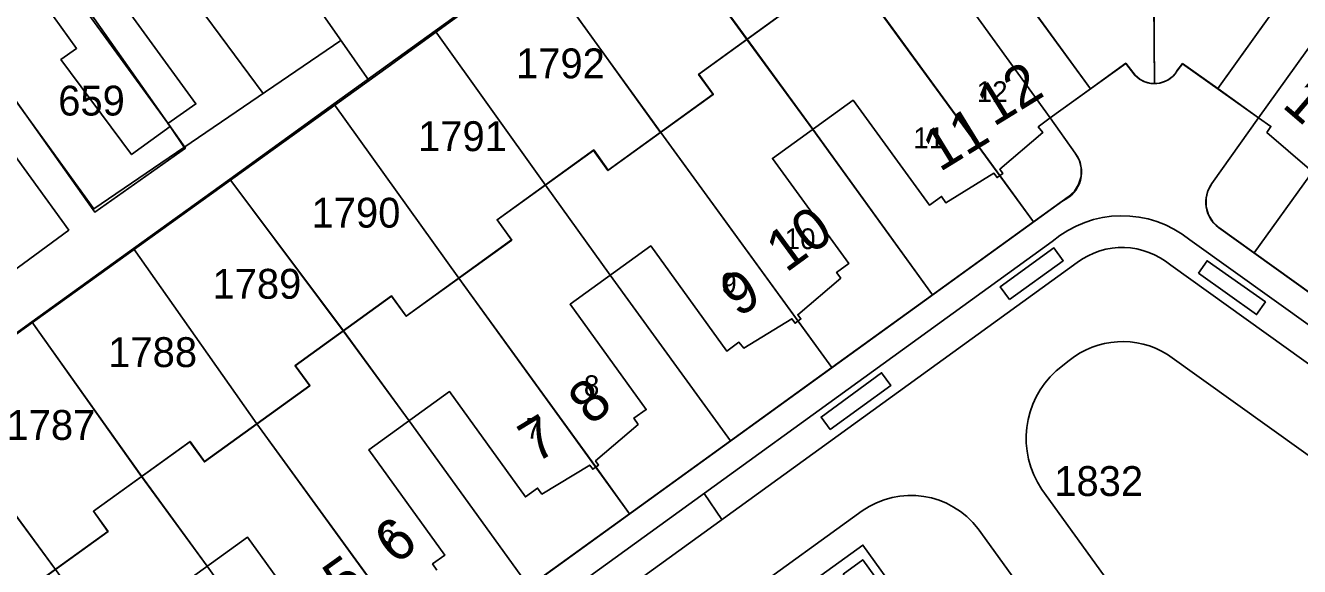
# Model space of a CAD drawing. Extents: x 148816 to 151297, y 399515 to 402500.
# Drawn here: x 149623.5 to 149700.3, y 400346.7 to 400379.3 of the extents above; entities that cross this region are included whole.
import ezdxf

# ---------------------------------------------------------------- set-up
doc = ezdxf.new("R2010")
doc.units = 0
for name, color, linetype in [('B01 Hoofdgebouw  [D] Norm', 7, 'Continuous'), ('B01 Hoofdgebouw  [T] Norm', 7, 'Continuous'), ('B01 hoofgebouw', 7, 'Continuous'), ('B07 Tussenmuur  [D] Norm', 7, 'Continuous'), ('G01 perceelsgrens', 7, 'Continuous'), ('T04 Haag heg  [D] Gem', 7, 'Continuous'), ('V00 Kant verharding algemeen  [T] Norm', 7, 'Continuous'), ('Z01 perceelnummer', 7, 'Continuous'), ('Z02 huisnummer', 7, 'Continuous'), ('Z02 Huisnummer  [Tekst] Norm', 7, 'Continuous')]:
    doc.layers.add(name, color=color, linetype=linetype)

msp = doc.modelspace()

# ---------------------------------------------------------------- linework, layer by layer
at = {"layer": 'B01 Hoofdgebouw  [D] Norm'}
msp.add_lwpolyline([(149627.879, 400382.72), (149633.797, 400374.575), (149632.113, 400373.391), (149632.239, 400373.212), (149629.916, 400371.523), (149625.659, 400377.243), (149626.604, 400377.923), (149624.74, 400380.477)], close=True, dxfattribs=at)
msp.add_lwpolyline([(149626.17, 400381.561), (149632.113, 400373.416)], dxfattribs=at)
at = {"layer": 'B01 Hoofdgebouw  [T] Norm'}
for points in [[(149622.162, 400344.236), (149628.494, 400348.808), (149627.615, 400350.025), (149633.445, 400354.233), (149634.323, 400353.017), (149640.663, 400357.595), (149639.785, 400358.811), (149645.59, 400363.003), (149646.468, 400361.787), (149652.824, 400366.377), (149651.946, 400367.593), (149657.775, 400371.802), (149658.653, 400370.586), (149664.985, 400375.158), (149664.107, 400376.374), (149669.936, 400380.583)], [(149700.916, 400370.649), (149698.35, 400372.853), (149698.593, 400373.215), (149697.852, 400373.735), (149702.442, 400380.136)], [(149680.702, 400380.056), (149685.285, 400373.727), (149684.567, 400373.192), (149684.838, 400372.848), (149682.246, 400370.635), (149682.43, 400370.374), (149682.087, 400370.132), (149681.896, 400370.392), (149678.995, 400368.612), (149678.739, 400368.994), (149678.018, 400368.464), (149673.41, 400374.795), (149668.551, 400371.292), (149673.147, 400364.954), (149672.41, 400364.416), (149672.662, 400364.074), (149670.078, 400361.866), (149670.262, 400361.61), (149669.911, 400361.357), (149669.718, 400361.625), (149666.831, 400359.852), (149666.529, 400360.208), (149665.792, 400359.675), (149661.21, 400366.012), (149656.348, 400362.496), (149660.937, 400356.151), (149660.2, 400355.635), (149660.452, 400355.257), (149657.887, 400353.052), (149658.072, 400352.801), (149657.721, 400352.55), (149657.535, 400352.81), (149654.652, 400351.061), (149654.395, 400351.418), (149653.657, 400350.886), (149649.086, 400357.231), (149644.218, 400353.724), (149648.795, 400347.371), (149648.065, 400346.845), (149648.328, 400346.48)], [(149641.489, 400342.108), (149636.906, 400348.457), (149632.062, 400344.96)]]:
    msp.add_lwpolyline(points, dxfattribs=at)
for points in [[(149682.843, 400362.776), (149686.076, 400365.116), (149685.515, 400365.893), (149682.279, 400363.557)], [(149672.02, 400354.959), (149675.69, 400357.603), (149675.126, 400358.373), (149671.477, 400355.7)]]:
    msp.add_lwpolyline(points, close=True, dxfattribs=at)
at = {"layer": 'B01 hoofgebouw'}
for points in [[(149606.067, 400334.463), (149609.145, 400336.685), (149610.024, 400335.466), (149616.367, 400340.045), (149615.487, 400341.263), (149621.286, 400345.448), (149622.165, 400344.23), (149628.507, 400348.808), (149627.628, 400350.026), (149633.426, 400354.211), (149634.306, 400352.993), (149640.656, 400357.577), (149639.777, 400358.795), (149645.591, 400362.992), (149646.471, 400361.774), (149652.837, 400366.37), (149651.958, 400367.588), (149657.756, 400371.773), (149658.636, 400370.555), (149664.978, 400375.133), (149664.099, 400376.351), (149669.897, 400380.537)], [(149700.916, 400370.649), (149698.35, 400372.853), (149698.593, 400373.215), (149697.852, 400373.735), (149702.442, 400380.136)], [(149680.702, 400380.056), (149685.285, 400373.727), (149684.567, 400373.192), (149684.838, 400372.848), (149682.246, 400370.635), (149682.43, 400370.374), (149682.087, 400370.132)], [(149682.087, 400370.132), (149681.896, 400370.392), (149678.995, 400368.612), (149678.739, 400368.994), (149678.018, 400368.464), (149673.41, 400374.795), (149668.551, 400371.292), (149673.147, 400364.954), (149672.41, 400364.416), (149672.662, 400364.074), (149670.078, 400361.866), (149670.262, 400361.61), (149669.911, 400361.357), (149669.718, 400361.625), (149666.831, 400359.852), (149666.529, 400360.208), (149665.792, 400359.675), (149661.21, 400366.012), (149656.348, 400362.496), (149660.937, 400356.151), (149660.2, 400355.635), (149660.452, 400355.257), (149657.887, 400353.052), (149658.072, 400352.801), (149657.721, 400352.55), (149657.535, 400352.81), (149654.652, 400351.061), (149654.395, 400351.418), (149653.657, 400350.886), (149649.086, 400357.231), (149644.218, 400353.724), (149648.795, 400347.371), (149648.065, 400346.845), (149648.328, 400346.48)], [(149641.489, 400342.108), (149636.906, 400348.457), (149632.062, 400344.96)]]:
    msp.add_lwpolyline(points, dxfattribs=at)
at = {"layer": 'B07 Tussenmuur  [D] Norm'}
for p, q in [((149673.965, 400381.62), (149682.258, 400370.253)), ((149673.965, 400381.62), (149682.258, 400370.253)), ((149667.022, 400378.478), (149670.98, 400373.044)), ((149667.022, 400378.478), (149670.98, 400373.044)), ((149661.816, 400372.85), (149670.091, 400361.487)), ((149661.816, 400372.85), (149670.091, 400361.487)), ((149658.771, 400364.248), (149654.861, 400369.684)), ((149658.771, 400364.248), (149654.861, 400369.684)), ((149649.649, 400364.069), (149658, 400352.554)), ((149649.649, 400364.069), (149658, 400352.554)), ((149642.684, 400360.894), (149646.652, 400355.477)), ((149642.684, 400360.894), (149646.652, 400355.477)), ((149637.476, 400355.282), (149645.75, 400343.906)), ((149637.476, 400355.282), (149645.75, 400343.906)), ((149630.527, 400352.118), (149634.482, 400346.707)), ((149630.527, 400352.118), (149634.482, 400346.707))]:
    msp.add_line(p, q, dxfattribs=at)
at = {"layer": 'G01 perceelsgrens'}
for points in [[(149695.388, 400375.496), (149699.961, 400381.893), (149703.883, 400387.264), (149708.816, 400393.98)], [(149613.58, 400387.97), (149627.713, 400368.042), (149633.167, 400371.916), (149619.015, 400391.985)], [(149684.293, 400367.463), (149673.965, 400381.62), (149666.416, 400392.123)], [(149691.576, 400375.796), (149691.457, 400391.849)], [(149678.205, 400363.068), (149670.976, 400373.041), (149667.003, 400378.447), (149660.277, 400387.69)], [(149687.718, 400375.48), (149683.12, 400381.799), (149679.155, 400387.219)], [(149654.248, 400383.337), (149648.22, 400378.984)], [(149672.135, 400358.681), (149661.816, 400372.85), (149654.248, 400383.337)], [(149648.22, 400378.984), (149642.108, 400374.571)], [(149666.03, 400354.269), (149658.771, 400364.248), (149654.861, 400369.684), (149648.22, 400378.984)], [(149689.848, 400377.023), (149687.718, 400375.48)], [(149690.404, 400376.316), (149689.848, 400377.023)], [(149691.576, 400375.796), (149691.279, 400375.824), (149690.935, 400375.932), (149690.712, 400376.053), (149690.404, 400376.316)], [(149692.789, 400376.358), (149692.616, 400376.183), (149692.414, 400376.034), (149692.13, 400375.895), (149691.881, 400375.825), (149691.576, 400375.796)], [(149692.934, 400376.558), (149692.865, 400376.455), (149692.789, 400376.358)], [(149693.268, 400377.006), (149692.934, 400376.558)], [(149695.388, 400375.496), (149693.268, 400377.006)], [(149695.388, 400375.496), (149697.852, 400373.735)], [(149687.718, 400375.48), (149685.298, 400373.727)], [(149642.108, 400374.571), (149635.842, 400370.046)], [(149659.935, 400349.87), (149649.649, 400364.069), (149642.108, 400374.571)], [(149685.298, 400373.727), (149686.794, 400371.61)], [(149695.035, 400369.779), (149697.852, 400373.735)], [(149686.794, 400371.61), (149687.03, 400371.2), (149687.157, 400370.726), (149687.15, 400370.204), (149687.001, 400369.711), (149686.756, 400369.32), (149686.384, 400368.973)], [(149700.934, 400370.261), (149697.58, 400365.601)], [(149635.842, 400370.046), (149630.031, 400365.85)], [(149653.857, 400345.484), (149646.652, 400355.477), (149642.68, 400360.89), (149635.842, 400370.046)], [(149695.455, 400367.129), (149695.102, 400367.46), (149694.836, 400367.889), (149694.694, 400368.365), (149694.685, 400368.895), (149694.796, 400369.34), (149695.035, 400369.779)], [(149686.384, 400368.973), (149684.293, 400367.463)], [(149684.293, 400367.463), (149678.205, 400363.068)], [(149697.58, 400365.601), (149695.455, 400367.129)], [(149630.031, 400365.85), (149623.914, 400361.433)], [(149647.791, 400341.102), (149637.476, 400355.282), (149630.031, 400365.85)], [(149703.608, 400361.281), (149697.58, 400365.601)], [(149678.205, 400363.068), (149672.135, 400358.681)], [(149623.914, 400361.433), (149617.664, 400356.919)], [(149634.482, 400346.707), (149630.523, 400352.115), (149623.914, 400361.433)], [(149672.135, 400358.681), (149666.03, 400354.269)], [(149635.625, 400332.32), (149625.327, 400346.513), (149617.664, 400356.919)], [(149659.935, 400349.87), (149666.03, 400354.269)], [(149653.857, 400345.484), (149659.935, 400349.87)], [(149641.658, 400336.673), (149634.482, 400346.707)]]:
    msp.add_lwpolyline(points, dxfattribs=at)
at = {"layer": 'T04 Haag heg  [D] Gem'}
for p, q in [((149660.277, 400387.69), (149667.022, 400378.478)), ((149629.529, 400386.447), (149637.851, 400375.206)), ((149654.248, 400383.337), (149661.807, 400372.844)), ((149640.12, 400381.884), (149644.23, 400375.97)), ((149683.12, 400381.799), (149687.718, 400375.48)), ((149699.961, 400381.893), (149695.388, 400375.496)), ((149691.544, 400380.774), (149691.576, 400375.796)), ((149648.22, 400378.984), (149654.861, 400369.684)), ((149642.108, 400374.571), (149649.649, 400364.069)), ((149632.239, 400373.212), (149633.067, 400371.992)), ((149670.98, 400373.044), (149678.205, 400363.068)), ((149684.293, 400367.463), (149682.258, 400370.253)), ((149700.934, 400370.261), (149697.58, 400365.601)), ((149635.842, 400370.046), (149642.684, 400360.894)), ((149630.031, 400365.85), (149637.476, 400355.282)), ((149658.771, 400364.248), (149666.03, 400354.269)), ((149623.914, 400361.433), (149630.527, 400352.118)), ((149670.091, 400361.487), (149672.135, 400358.681)), ((149617.664, 400356.919), (149625.327, 400346.513)), ((149646.652, 400355.477), (149653.857, 400345.484)), ((149659.935, 400349.87), (149657.896, 400352.676)), ((149659.935, 400349.87), (149658, 400352.554)), ((149634.482, 400346.707), (149641.658, 400336.673))]:
    msp.add_line(p, q, dxfattribs=at)
for points in [[(149690.68, 400409.687), (149645.381, 400376.805), (149611.62, 400352.555)], [(149611.836, 400390.105), (149627.651, 400368.244), (149642.538, 400378.405)], [(149610.216, 400388.932), (149626.133, 400366.971), (149607.063, 400352.953)]]:
    msp.add_lwpolyline(points, dxfattribs=at)
at = {"layer": 'V00 Kant verharding algemeen  [T] Norm'}
msp.add_line((149653.641, 400335.386), (149673.951, 400350.038), dxfattribs=at)
for points in [[(149690.398, 400376.31), (149689.848, 400377.016), (149685.285, 400373.727), (149686.802, 400371.606)], [(149695.041, 400369.768), (149697.852, 400373.735), (149693.266, 400376.995), (149692.926, 400376.542)], [(149686.048, 400368.727), (149651.475, 400343.732)], [(149714.385, 400353.551), (149695.436, 400367.131)], [(149653.288, 400340.686), (149652.152, 400342.212), (149685.414, 400366.283)], [(149693.708, 400366.385), (149713.901, 400351.935)], [(149686.923, 400365.015), (149653.296, 400340.679)], [(149713.146, 400350.114), (149692.557, 400364.85)], [(149692.359, 400359.48), (149708.615, 400347.831)], [(149685.659, 400358.491), (149686.438, 400359.117)], [(149665.501, 400349.528), (149664.428, 400351.083)], [(149698.457, 400332.43), (149684.789, 400351.343)], [(149680.945, 400348.959), (149703.987, 400317.066), (149706.488, 400315.911), (149715.253, 400344.17)], [(149672.805, 400346.236), (149673.994, 400347.103), (149676.331, 400343.855), (149675.133, 400343.002), (149672.805, 400346.236)]]:
    msp.add_lwpolyline(points, dxfattribs=at)
for points in [[(149694.226, 400364.381), (149697.727, 400361.873), (149698.268, 400362.641), (149694.747, 400365.121)], [(149655.775, 400334.826), (149673.998, 400347.988), (149677, 400343.819), (149658.758, 400330.683)]]:
    msp.add_lwpolyline(points, close=True, dxfattribs=at)
for centre, radius, start, end in [((149691.573, 400377.401), 1.603, 222.89013, 327.59681), ((149685.266, 400370.47), 1.91, 294.15299, 36.49511), ((149696.559, 400368.647), 1.887, 143.5689, 233.46925), ((149689.622, 400361.348), 6.486, 50.95356, 130.45561), ((149689.636, 400361.392), 4.527, 49.81765, 126.82733), ((149689.654, 400355.125), 5.126, 58.15737, 128.85914), ((149689.307, 400354.42), 5.466, 131.86247, 214.25858), ((149676.894, 400345.907), 5.072, 36.99684, 125.46282)]:
    msp.add_arc(centre, radius, start, end, dxfattribs=at)

# ---------------------------------------------------------------- texts
at = {"layer": 'Z01 perceelnummer'}
for s, p in [('1792', (149653.091, 400376.117)), ('659', (149625.496, 400373.873)), ('1791', (149647.188, 400371.729)), ('1790', (149640.768, 400367.117)), ('1789', (149634.795, 400362.831)), ('1788', (149628.511, 400358.712)), ('1787', (149622.378, 400354.324)), ('1832', (149685.536, 400350.942))]:
    msp.add_text(s, height=1.8, dxfattribs=at).set_placement(p)
at = {"layer": 'Z02 huisnummer'}
for s, rotation, p in [('12', 31.54367, (149681.881, 400373.167)), ('15', 319.3366, (149699.201, 400374.428)), ('11', 31.54367, (149678.628, 400370.439)), ('10', 36.13684, (149669.367, 400364.361)), ('9', 31.54367, (149666.455, 400361.675)), ('8', 40.70074, (149657.623, 400355.132)), ('7', 31.25849, (149654.268, 400352.875)), ('6', 38.09609, (149645.832, 400346.747)), ('5', 35.5177, (149642.643, 400344.41))]:
    msp.add_text(s, height=2.5, rotation=rotation, dxfattribs=at).set_placement(p)
at = {"layer": 'Z02 Huisnummer  [Tekst] Norm'}
for s, p in [('12', (149680.864, 400374.687)), ('11', (149677.042, 400371.906)), ('10', (149669.287, 400365.822)), ('9', (149665.465, 400363.144)), ('8', (149657.183, 400356.963)), ('7', (149653.679, 400354.388)), ('6', (149644.866, 400348.104))]:
    msp.add_text(s, height=1.25, dxfattribs=at).set_placement(p)

doc.saveas('drawing.dxf')
